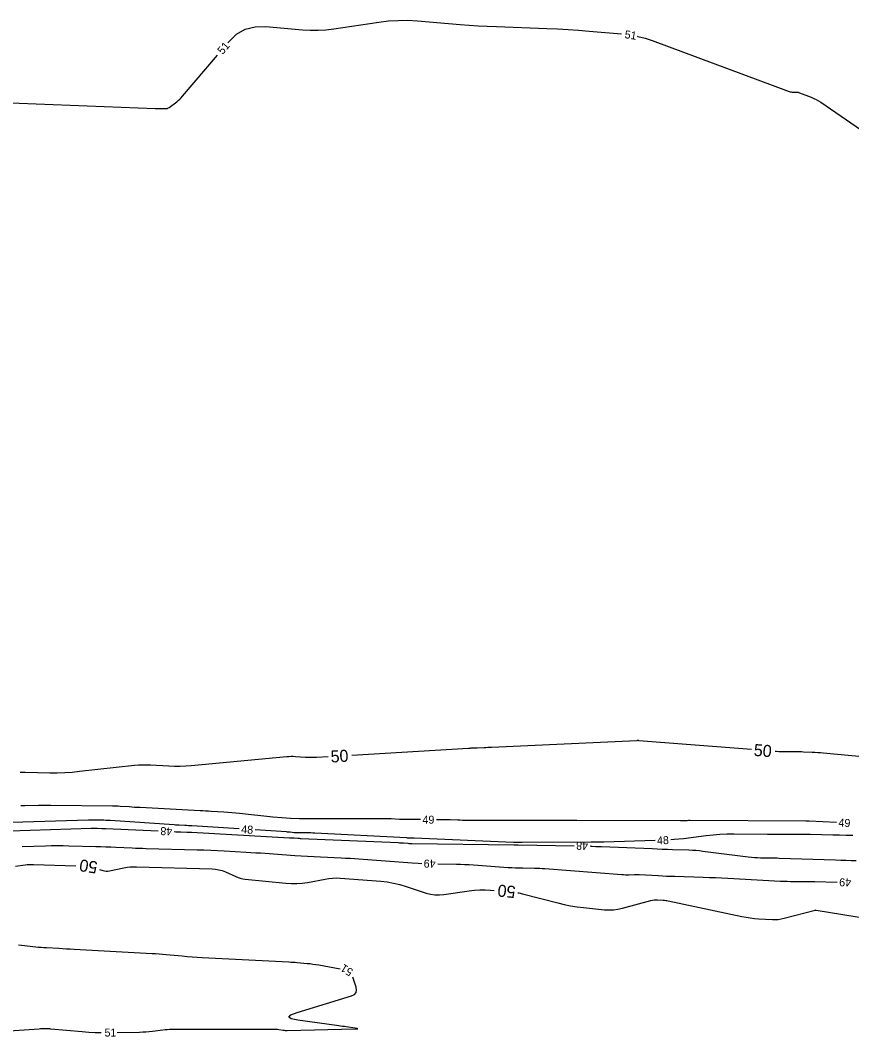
# Model space of a CAD drawing. Extents: x 2384780 to 2405861, y 547869 to 573706.
# Drawn here: x 2395245.6 to 2395453.4, y 552565.8 to 552819.7 of the extents above; entities that cross this region are included whole.
import ezdxf

# ---------------------------------------------------------------- set-up
doc = ezdxf.new("R2010")
doc.units = 0
doc.layers.add('Old_Level_60', color=7, linetype='Continuous')
doc.layers.add('Old_Level_61', color=7, linetype='Continuous')

msp = doc.modelspace()

# ---------------------------------------------------------------- linework, layer by layer
at = {"layer": 'Old_Level_60'}
for points in [[(2395297.4085, 552814.0835), (2395297.67225, 552814.3945), (2395299.6155, 552816.24125), (2395301.80425, 552817.48875), (2395304.23875, 552818.137), (2395306.919, 552818.186), (2395316.07575, 552817.3675), (2395318.03625, 552817.25025), (2395319.99325, 552817.24975), (2395321.94675, 552817.3655), (2395323.89675, 552817.598), (2395335.169, 552819.2795), (2395337.58675, 552819.56925), (2395340.00925, 552819.7185), (2395342.436, 552819.72675), (2395344.8675, 552819.59425), (2395355.46025, 552818.71175), (2395357.731, 552818.536), (2395360.00325, 552818.38725), (2395362.277, 552818.26575), (2395364.5525, 552818.171), (2395377.19, 552817.7205), (2395379.82775, 552817.6085), (2395382.46325, 552817.461), (2395385.0965, 552817.27775), (2395387.7275, 552817.059), (2395395.7875, 552816.33375)], [(2395399.7425, 552815.755), (2395399.946, 552815.716), (2395401.7195, 552815.25225), (2395403.466, 552814.669), (2395437.7215, 552801.964), (2395437.97375, 552801.88275), (2395438.23, 552801.82475), (2395438.4905, 552801.79), (2395438.75525, 552801.77825), (2395439.6265, 552801.77825), (2395439.81175, 552801.76975), (2395439.9935, 552801.74425), (2395440.17225, 552801.7015), (2395440.3475, 552801.64175), (2395443.2715, 552800.4925), (2395443.889, 552800.2295), (2395444.48875, 552799.9325), (2395445.0705, 552799.602), (2395445.6345, 552799.23775), (2395469.70275, 552782.70425), (2395474.939, 552779.33525), (2395480.35, 552776.3025), (2395485.93625, 552773.60525), (2395488.955, 552772.368)], [(2395240.995, 552799.1745), (2395279.298, 552797.68525), (2395279.649, 552797.6735), (2395280.00025, 552797.665), (2395280.35125, 552797.65975), (2395280.7025, 552797.658), (2395281.85, 552797.658), (2395282.08975, 552797.6765), (2395282.31725, 552797.73175), (2395282.5325, 552797.824), (2395282.73525, 552797.95325), (2395284.64575, 552799.386), (2395285.04525, 552799.7035), (2395285.42525, 552800.0415), (2395285.78575, 552800.40075), (2395286.1265, 552800.7805), (2395294.82125, 552811.03275)], [(2395345.5555, 552620.0005), (2395342.93725, 552620.00725), (2395342.29225, 552620.013), (2395341.64725, 552620.02675), (2395341.00275, 552620.0485), (2395340.35825, 552620.0785), (2395338.2535, 552620.18925), (2395337.80225, 552620.20975), (2395337.351, 552620.22425), (2395336.89975, 552620.2325), (2395336.448, 552620.23425), (2395317.5375, 552620.18475), (2395315.32425, 552620.2085), (2395313.114, 552620.2915), (2395310.907, 552620.43375), (2395308.70275, 552620.63525), (2395300.38025, 552621.50825), (2395299.4015, 552621.60575), (2395298.422, 552621.69325), (2395297.4415, 552621.77075), (2395296.46025, 552621.838), (2395293.2535, 552622.0415), (2395292.56625, 552622.08425), (2395291.879, 552622.125), (2395291.1915, 552622.16425), (2395290.504, 552622.2015), (2395275.48275, 552622.9965), (2395274.79775, 552623.034), (2395274.11275, 552623.07425), (2395273.428, 552623.11675), (2395272.74325, 552623.16225), (2395270.507, 552623.31425), (2395270.02775, 552623.3435), (2395269.54825, 552623.36575), (2395269.06825, 552623.38125), (2395268.58825, 552623.38975), (2395253.15725, 552623.55575), (2395252.385, 552623.56025), (2395251.61275, 552623.55725), (2395250.84075, 552623.5465), (2395250.06875, 552623.52825), (2395246.707, 552623.432), (2395246.58675, 552623.42975), (2395246.4665, 552623.43025), (2395246.3465, 552623.4335), (2395246.2265, 552623.4395), (2395245.8345, 552623.463), (2395245.7505, 552623.4675), (2395245.6835, 552623.4705)], [(2395449.539, 552619.289), (2395442.71425, 552619.59575), (2395442.65675, 552619.598), (2395442.59925, 552619.60025), (2395442.54175, 552619.602), (2395442.484, 552619.6035), (2395442.2885, 552619.608), (2395442.252, 552619.6085), (2395442.2155, 552619.609), (2395442.179, 552619.60925), (2395442.14225, 552619.60925), (2395442.023, 552619.6085), (2395441.99725, 552619.6085), (2395441.97175, 552619.6085), (2395441.946, 552619.6085), (2395441.9205, 552619.60875), (2395413.0025, 552619.8145), (2395412.8925, 552619.8135), (2395412.783, 552619.80875), (2395412.6735, 552619.8005), (2395412.56425, 552619.7885), (2395412.2075, 552619.74325), (2395412.131, 552619.7345), (2395412.0545, 552619.7275), (2395411.97775, 552619.72225), (2395411.90075, 552619.71875), (2395411.2005, 552619.69625), (2395411.05025, 552619.692), (2395410.90025, 552619.68925), (2395410.75, 552619.68775), (2395410.6, 552619.68775), (2395384.6775, 552619.81525), (2395384.434, 552619.81625), (2395384.19075, 552619.81675), (2395383.94725, 552619.81675), (2395383.704, 552619.81625), (2395382.90875, 552619.81375), (2395382.7385, 552619.81325), (2395382.568, 552619.813), (2395382.39775, 552619.81275), (2395382.2275, 552619.81275), (2395357.299, 552619.8145), (2395356.7095, 552619.81775), (2395356.12025, 552619.82725), (2395355.53125, 552619.843), (2395354.942, 552619.86525), (2395353.01825, 552619.94775), (2395352.60575, 552619.9635), (2395352.1935, 552619.975), (2395351.781, 552619.98225), (2395351.36825, 552619.9855), (2395349.5555, 552619.99)], [(2395242.90575, 552617.1735), (2395263.27975, 552617.84925), (2395263.64525, 552617.8585), (2395264.01075, 552617.86225), (2395264.3765, 552617.86075), (2395264.742, 552617.8535), (2395265.9365, 552617.821), (2395266.1925, 552617.8135), (2395266.4485, 552617.80475), (2395266.70425, 552617.795), (2395266.96, 552617.78375), (2395280.045, 552617.18625)], [(2395300.29575, 552617.67225), (2395288.429, 552618.42525), (2395287.99375, 552618.45225), (2395287.55875, 552618.478), (2395287.1235, 552618.50275), (2395286.688, 552618.5265), (2395285.266, 552618.60175), (2395284.96125, 552618.6185), (2395284.65675, 552618.63625), (2395284.352, 552618.65525), (2395284.0475, 552618.6755), (2395268.04475, 552619.76425), (2395267.50675, 552619.797), (2395266.9685, 552619.822), (2395266.43, 552619.8395), (2395265.89125, 552619.849), (2395264.13075, 552619.868), (2395263.7535, 552619.87025), (2395263.37625, 552619.86875), (2395262.99925, 552619.8635), (2395262.622, 552619.8545), (2395243.45625, 552619.3055)], [(2395404.19775, 552614.789), (2395391.39125, 552614.37325), (2395391.08, 552614.36475), (2395390.76875, 552614.359), (2395390.4575, 552614.356), (2395390.14625, 552614.35625), (2395389.12925, 552614.36125), (2395388.91125, 552614.362), (2395388.6935, 552614.3625), (2395388.4755, 552614.3625), (2395388.2575, 552614.362), (2395370.981, 552614.31025), (2395370.76875, 552614.30975), (2395370.55675, 552614.30925), (2395370.3445, 552614.309), (2395370.13225, 552614.309), (2395369.43925, 552614.309), (2395369.29075, 552614.30975), (2395369.14225, 552614.31225), (2395368.994, 552614.31625), (2395368.8455, 552614.32175), (2395344.01225, 552615.389), (2395343.81825, 552615.3965), (2395343.6245, 552615.40175), (2395343.4305, 552615.40525), (2395343.2365, 552615.40675), (2395342.603, 552615.40825), (2395342.46725, 552615.4095), (2395342.3315, 552615.4125), (2395342.19575, 552615.417), (2395342.06025, 552615.42325), (2395319.19125, 552616.62725), (2395318.67025, 552616.651), (2395318.149, 552616.66775), (2395317.6275, 552616.67725), (2395317.106, 552616.6795), (2395315.30675, 552616.67475), (2395314.98925, 552616.678), (2395314.672, 552616.69), (2395314.3555, 552616.7105), (2395314.03925, 552616.73925), (2395313.00675, 552616.8475), (2395312.7855, 552616.86975), (2395312.564, 552616.8895), (2395312.34225, 552616.907), (2395312.1205, 552616.92225), (2395304.28775, 552617.419)], [(2395284.04075, 552617.00375), (2395284.40275, 552616.98825), (2395284.8415, 552616.97125), (2395285.28025, 552616.95625), (2395285.719, 552616.9435), (2395287.1525, 552616.905), (2395287.45975, 552616.8955), (2395287.76675, 552616.884), (2395288.07375, 552616.87025), (2395288.3805, 552616.85425), (2395312.8615, 552615.497), (2395313.14125, 552615.481), (2395313.421, 552615.46375), (2395313.7005, 552615.44525), (2395313.98, 552615.4255), (2395314.893, 552615.35975), (2395315.0885, 552615.34625), (2395315.28425, 552615.33425), (2395315.48025, 552615.3235), (2395315.676, 552615.31425), (2395339.96925, 552614.25575), (2395340.31175, 552614.2395), (2395340.654, 552614.22075), (2395340.996, 552614.19925), (2395341.338, 552614.1755), (2395342.45475, 552614.09325), (2395342.694, 552614.0775), (2395342.9335, 552614.0655), (2395343.17325, 552614.057), (2395343.413, 552614.052), (2395368.9685, 552613.726), (2395369.07025, 552613.724), (2395369.17175, 552613.7205), (2395369.27325, 552613.71525), (2395369.37475, 552613.70875), (2395369.706, 552613.68475), (2395369.777, 552613.68025), (2395369.848, 552613.6765), (2395369.919, 552613.674), (2395369.99025, 552613.6725), (2395383.96, 552613.48825)], [(2395453.66225, 552616.00575), (2395451.9955, 552616.06675), (2395450.3285, 552616.11875), (2395448.661, 552616.16125), (2395442.99725, 552616.29075), (2395441.938, 552616.31125), (2395440.87875, 552616.32425), (2395439.8195, 552616.32975), (2395438.76025, 552616.328), (2395435.2995, 552616.31), (2395434.558, 552616.30725), (2395433.81625, 552616.30675), (2395433.07475, 552616.3085), (2395432.33325, 552616.31275), (2395423.882, 552616.37275), (2395422.1505, 552616.3565), (2395420.4225, 552616.28225), (2395418.698, 552616.1505), (2395416.977, 552615.96125), (2395411.36, 552615.24875), (2395410.1555, 552615.11025), (2395408.9485, 552615), (2395408.19425, 552614.949)], [(2395246.01125, 552613.28375), (2395251.86225, 552613.47775), (2395253.3215, 552613.51525), (2395254.78075, 552613.5305), (2395256.24, 552613.524), (2395257.6995, 552613.49525), (2395264.4595, 552613.31175), (2395265.70425, 552613.275), (2395266.949, 552613.2325), (2395268.1935, 552613.18425), (2395269.43775, 552613.13025), (2395273.502, 552612.94475), (2395274.373, 552612.907), (2395275.244, 552612.87325), (2395276.11525, 552612.84375), (2395276.98675, 552612.81825), (2395289.7765, 552612.474), (2395291.4645, 552612.42275), (2395293.152, 552612.35925), (2395294.839, 552612.28375), (2395296.5255, 552612.19625), (2395302.034, 552611.89075), (2395303.21425, 552611.823), (2395304.39425, 552611.75), (2395305.57375, 552611.67225), (2395306.753, 552611.5895), (2395314.20925, 552611.05075), (2395315.79525, 552610.94175), (2395317.382, 552610.84425), (2395318.96925, 552610.758), (2395320.55725, 552610.68325), (2395325.7455, 552610.457), (2395326.857, 552610.4045), (2395327.968, 552610.3435), (2395329.07875, 552610.2745), (2395330.18875, 552610.197), (2395343.52775, 552609.21575), (2395345.04225, 552609.11575), (2395345.88275, 552609.07325)], [(2395387.9595, 552613.42875), (2395388.00875, 552613.42675), (2395388.2585, 552613.4135), (2395388.508, 552613.39625), (2395389.391, 552613.328), (2395389.5315, 552613.319), (2395389.672, 552613.31375), (2395389.8125, 552613.312), (2395389.95325, 552613.31375), (2395390.413, 552613.32575), (2395390.5115, 552613.3275), (2395390.61, 552613.3275), (2395390.7085, 552613.32575), (2395390.807, 552613.32225), (2395403.4985, 552612.757), (2395404.75925, 552612.703), (2395406.02, 552612.65325), (2395407.28075, 552612.60775), (2395408.542, 552612.5665), (2395412.66175, 552612.43825), (2395413.5435, 552612.4005), (2395414.424, 552612.34125), (2395415.3025, 552612.26125), (2395416.1795, 552612.16), (2395427.52225, 552610.71425), (2395428.2845, 552610.628), (2395429.0485, 552610.5635), (2395429.81375, 552610.521), (2395430.58075, 552610.50025), (2395433.0885, 552610.46825), (2395433.626, 552610.46), (2395434.16325, 552610.44875), (2395434.7005, 552610.435), (2395435.2375, 552610.418), (2395449.353, 552609.94), (2395450.64125, 552609.89675), (2395451.9295, 552609.854), (2395453.21775, 552609.812), (2395454.506, 552609.7705)], [(2395349.8805, 552608.9505), (2395354.54975, 552608.891), (2395355.61175, 552608.8695), (2395356.67325, 552608.83225), (2395357.73425, 552608.77925), (2395358.79425, 552608.7105), (2395367.49875, 552608.08025), (2395368.40725, 552608.02125), (2395369.3165, 552607.97575), (2395370.22625, 552607.9435), (2395371.1365, 552607.92475), (2395374.111, 552607.8855), (2395374.74825, 552607.872), (2395375.385, 552607.8485), (2395376.02125, 552607.8145), (2395376.657, 552607.7705), (2395395.925, 552606.28275), (2395396.35375, 552606.25525), (2395396.78275, 552606.23875), (2395397.212, 552606.2335), (2395397.6415, 552606.239), (2395399.04525, 552606.27575), (2395399.34575, 552606.28075), (2395399.6465, 552606.27975), (2395399.947, 552606.27275), (2395400.2475, 552606.25975), (2395405.0285, 552606.0075), (2395406.053, 552605.9565), (2395407.078, 552605.91175), (2395408.103, 552605.873), (2395409.1285, 552605.8405), (2395416.26125, 552605.63575), (2395417.7895, 552605.587), (2395419.31725, 552605.5285), (2395420.84475, 552605.46025), (2395422.37175, 552605.38225), (2395435.536, 552604.668), (2395436.38825, 552604.62725), (2395437.241, 552604.59775), (2395438.09375, 552604.57925), (2395438.947, 552604.57175), (2395441.73475, 552604.56575), (2395442.33225, 552604.5625), (2395442.9295, 552604.5555), (2395443.52675, 552604.54475), (2395444.12375, 552604.53), (2395449.7445, 552604.374)], [(2395325.502, 552582.62225), (2395320.188, 552583.6045), (2395319.4505, 552583.732), (2395318.7105, 552583.84175), (2395317.968, 552583.93375), (2395317.22325, 552584.00825), (2395314.7865, 552584.22325), (2395314.264, 552584.26675), (2395313.7415, 552584.30575), (2395313.2185, 552584.34), (2395312.695, 552584.3695), (2395291.01525, 552585.49425), (2395289.76975, 552585.56525), (2395288.52525, 552585.64925), (2395287.2815, 552585.746), (2395286.03875, 552585.8555), (2395281.9805, 552586.2345), (2395281.1105, 552586.31175), (2395280.24, 552586.3805), (2395279.369, 552586.44075), (2395278.49725, 552586.493), (2395258.99225, 552587.56525), (2395258.0415, 552587.6175), (2395257.09075, 552587.66975), (2395256.14, 552587.722), (2395255.18925, 552587.77425), (2395252.08375, 552587.945), (2395251.4185, 552587.986), (2395250.75425, 552588.03575), (2395250.0905, 552588.094), (2395249.4275, 552588.16125), (2395245.873, 552588.5455), (2395245.111, 552588.62125)], [(2395269.737, 552566.836), (2395275.3715, 552566.9185), (2395276.174, 552566.94175), (2395276.97475, 552566.9875), (2395277.774, 552567.056), (2395278.5715, 552567.14725), (2395281.17425, 552567.48225), (2395281.7325, 552567.54525), (2395282.292, 552567.5905), (2395282.8525, 552567.61825), (2395283.41425, 552567.62825), (2395308.82975, 552567.68225), (2395309.17175, 552567.676), (2395309.5125, 552567.656), (2395309.8525, 552567.6225), (2395310.19125, 552567.575), (2395311.296, 552567.3975), (2395311.53325, 552567.365), (2395311.771, 552567.34325), (2395312.00975, 552567.33225), (2395312.249, 552567.332), (2395329.26475, 552567.69875), (2395329.7825, 552567.7235), (2395329.95725, 552567.76775), (2395329.78875, 552567.832), (2395329.277, 552567.91575), (2395327.0455, 552568.22125), (2395326.56725, 552568.28675), (2395326.089, 552568.35275), (2395325.611, 552568.41875), (2395325.13275, 552568.485), (2395314.918, 552569.903), (2395313.267, 552570.25), (2395312.69125, 552570.68275), (2395313.19075, 552571.20175), (2395314.76575, 552571.8065), (2395328.35075, 552575.97175), (2395329.06125, 552576.30625), (2395329.4875, 552576.7865), (2395329.63, 552577.413), (2395329.488, 552578.18525), (2395328.6495, 552580.683)], [(2395235.30025, 552566.7445), (2395250.298, 552567.75875), (2395250.58825, 552567.77575), (2395250.87875, 552567.78725), (2395251.1695, 552567.79325), (2395251.46025, 552567.79425), (2395252.4105, 552567.788), (2395252.614, 552567.7845), (2395252.81725, 552567.77675), (2395253.0205, 552567.765), (2395253.2235, 552567.749), (2395260.984, 552567.05425), (2395262.64775, 552566.927), (2395264.31325, 552566.843), (2395265.73725, 552566.8085)]]:
    msp.add_lwpolyline(points, dxfattribs=at)
at = {"layer": 'Old_Level_61'}
for points in [[(2395428.277, 552637.49125), (2395400.19825, 552639.73225), (2395400.143, 552639.736), (2395400.08775, 552639.7385), (2395400.03225, 552639.73975), (2395399.977, 552639.73975), (2395399.796, 552639.7375), (2395399.75725, 552639.73675), (2395399.7185, 552639.736), (2395399.67975, 552639.7345), (2395399.641, 552639.733), (2395363.34475, 552638.04675), (2395362.879, 552638.0255), (2395362.41325, 552638.0045), (2395361.9475, 552637.98425), (2395361.4815, 552637.9645), (2395359.7385, 552637.8915), (2395359.523, 552637.8825), (2395359.3075, 552637.8735), (2395359.09175, 552637.86425), (2395358.87625, 552637.85525), (2395358.172, 552637.82575), (2395358.021, 552637.81925), (2395357.87025, 552637.81175), (2395357.71925, 552637.80375), (2395357.5685, 552637.79525), (2395328.46275, 552636.06475)], [(2395322.4725, 552635.72), (2395319.58825, 552635.56325), (2395318.90775, 552635.536), (2395318.22775, 552635.52825), (2395317.5475, 552635.54), (2395316.86725, 552635.57125), (2395314.33325, 552635.72425), (2395313.79025, 552635.7465), (2395313.24775, 552635.748), (2395312.7055, 552635.72875), (2395312.16375, 552635.68875), (2395288.3075, 552633.4655), (2395286.90225, 552633.36075), (2395285.496, 552633.3085), (2395284.08875, 552633.30875), (2395282.68075, 552633.3615), (2395278.07925, 552633.61925), (2395277.09375, 552633.65425), (2395276.10925, 552633.648), (2395275.126, 552633.601), (2395274.144, 552633.513), (2395260.376, 552631.99125), (2395258.5155, 552631.8155), (2395256.65225, 552631.699), (2395254.786, 552631.642), (2395252.91725, 552631.644), (2395246.80775, 552631.748), (2395245.49875, 552631.7705)], [(2395476.59775, 552633.7635), (2395446.22025, 552636.6085), (2395445.5435, 552636.66775), (2395444.866, 552636.719), (2395444.18825, 552636.76175), (2395443.5095, 552636.79625), (2395441.292, 552636.896), (2395440.81675, 552636.91425), (2395440.3415, 552636.926), (2395439.866, 552636.9315), (2395439.3905, 552636.93075), (2395436.8005, 552636.909), (2395436.2455, 552636.9105), (2395435.69125, 552636.92425), (2395435.13725, 552636.95), (2395434.58375, 552636.988), (2395434.258, 552637.014)], [(2395244.39425, 552608.392), (2395246.7895, 552608.699), (2395247.30325, 552608.7545), (2395247.818, 552608.7895), (2395248.334, 552608.80425), (2395248.85075, 552608.79875), (2395259.461, 552608.4735)], [(2395265.3465, 552607.5625), (2395266.16, 552607.28825), (2395266.58675, 552607.17475), (2395267.01675, 552607.12075), (2395267.45, 552607.12625), (2395267.88675, 552607.191), (2395271.47425, 552607.9655), (2395272.24525, 552608.108), (2395273.0205, 552608.20325), (2395273.8, 552608.25125), (2395274.584, 552608.25225), (2395293.502, 552607.70575), (2395294.36175, 552607.63925), (2395295.2025, 552607.49025), (2395296.02425, 552607.2585), (2395296.827, 552606.944), (2395299.4185, 552605.782), (2395299.98025, 552605.5565), (2395300.55425, 552605.37725), (2395301.141, 552605.245), (2395301.74, 552605.15925), (2395311.9515, 552604.10575), (2395313.309, 552604.015), (2395314.6625, 552604.023), (2395316.0115, 552604.13), (2395317.35625, 552604.336), (2395321.7425, 552605.17025), (2395322.68425, 552605.3175), (2395323.6295, 552605.40175), (2395324.578, 552605.42275), (2395325.53025, 552605.38075), (2395335.652, 552604.60075), (2395337.262, 552604.42775), (2395338.8525, 552604.15875), (2395340.424, 552603.7935), (2395341.976, 552603.33225), (2395347.0145, 552601.6685), (2395348.1, 552601.37725), (2395349.1965, 552601.21625), (2395350.3045, 552601.1855), (2395351.424, 552601.2855), (2395357.79125, 552602.21925), (2395359.11225, 552602.37625), (2395360.43625, 552602.4595), (2395361.7625, 552602.46925), (2395363.0915, 552602.40575), (2395363.9705, 552602.33925)], [(2395369.93525, 552601.732), (2395370.2, 552601.682), (2395371.10725, 552601.468), (2395379.9415, 552599.17575), (2395381.51775, 552598.7985), (2395383.105, 552598.4815), (2395384.70325, 552598.2255), (2395386.31225, 552598.02975), (2395391.5865, 552597.4895), (2395392.7125, 552597.4255), (2395393.83, 552597.4645), (2395394.93925, 552597.60675), (2395396.04, 552597.852), (2395403.138, 552599.7745), (2395403.56, 552599.87125), (2395403.9855, 552599.93425), (2395404.41475, 552599.96325), (2395404.84775, 552599.9585), (2395406.26775, 552599.88775), (2395406.57125, 552599.8665), (2395406.87325, 552599.83325), (2395407.1735, 552599.788), (2395407.47225, 552599.73075), (2395425.931, 552595.80575), (2395426.96575, 552595.6065), (2395428.00575, 552595.44675), (2395429.051, 552595.32725), (2395430.10175, 552595.2475), (2395433.54275, 552595.052), (2395434.277, 552595.03925), (2395435.0055, 552595.08425), (2395435.72825, 552595.187), (2395436.445, 552595.34775), (2395444.21975, 552597.414), (2395444.241, 552597.419), (2395444.2625, 552597.4225), (2395444.28425, 552597.4245), (2395444.30625, 552597.42525), (2395444.37825, 552597.425), (2395444.3935, 552597.42475), (2395444.40875, 552597.42375), (2395444.42425, 552597.42225), (2395444.4395, 552597.42), (2395468.0885, 552593.59125)]]:
    msp.add_lwpolyline(points, dxfattribs=at)

# ---------------------------------------------------------------- texts
at = {"layer": 'Old_Level_60'}
for s, rotation, p in [('51', 351.6760778, (2395396.50775, 552815.281)), ('51', 49.6991417, (2395296.14425, 552811.04675)), ('49', 359.8516639, (2395346.07275, 552618.999)), ('49', 357.4273556, (2395450.01325, 552618.26675)), ('48', 177.3874556, (2395283.59075, 552618.02525)), ('48', 356.3700944, (2395300.72775, 552616.643)), ('48', 2.2921694, (2395404.73425, 552613.7945)), ('48', 179.1464361, (2395387.4785, 552614.43925)), ('49', 178.2428778, (2395349.39125, 552609.946)), ('49', 178.4095944, (2395453.251, 552605.277)), ('51', 148.3624472, (2395328.9435, 552582.45425)), ('51', 0.3938611, (2395266.6105, 552565.79875))]:
    msp.add_text(s, height=2, rotation=rotation, dxfattribs=at).set_placement(p)
at = {"layer": 'Old_Level_61'}
for rotation, p in [(355.4372056, (2395428.79375, 552635.94525)), (3.2934528, (2395323.196, 552634.2545)), (171.2019444, (2395265.02075, 552609.464)), (174.1871972, (2395369.46375, 552603.3665))]:
    msp.add_text('50', height=3, rotation=rotation, dxfattribs=at).set_placement(p)

doc.saveas('drawing.dxf')
